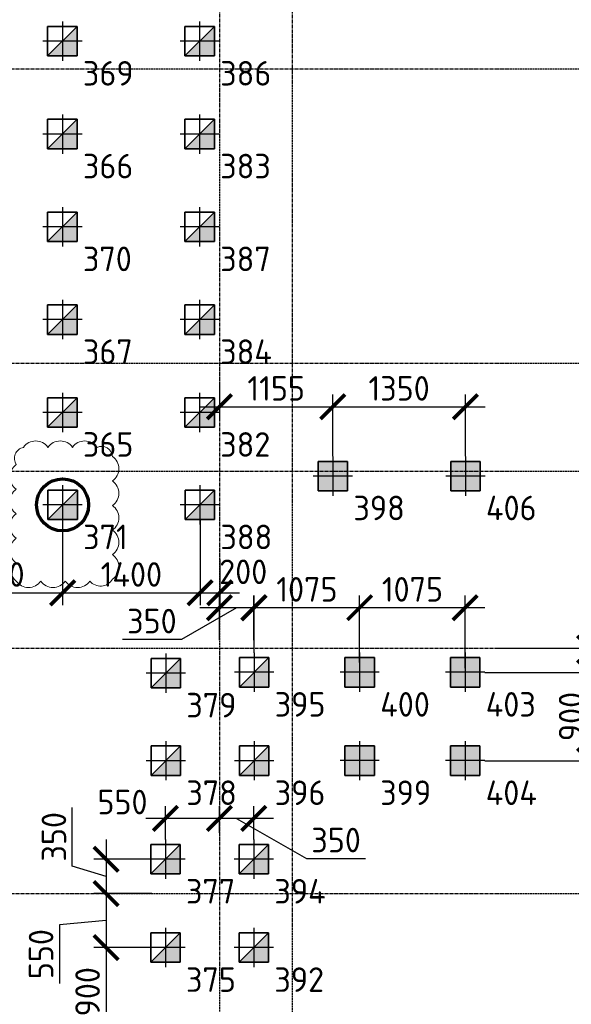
# Model space of a CAD drawing. Header units: millimetres. Extents: x -93479 to 1057970, y -66333 to 172656.
# Tile 279 of 473: x 346789 to 352408, y 108100 to 118128. Entities that reach past the tile are written whole.
import ezdxf

# ---------------------------------------------------------------- set-up
doc = ezdxf.new("R2010")
doc.units = ezdxf.units.MM
for name, pattern in [('______5', [1100, 800, -100, 100, -100]), ('DASHDOT', [25.4, 12.7, -6.35, 0, -6.35]), ('осевая', [50.8, 31.75, -6.35, 6.35, -6.35])]:
    doc.linetypes.add(name, pattern=pattern)
doc.layers.add('SVAI', color=7, linetype='Continuous')
for name, color, linetype, lineweight in [('КО_оси', 1, 'DASHDOT', 25), ('КО_осн_тон', 183, 'Continuous', 25), ('КО_фундаменты', 2, 'Continuous', 50), ('Оси', 40, '______5', 18), ('РАЗМЕРЫ', 7, 'Continuous', 9)]:
    doc.layers.add(name, color=color, linetype=linetype, lineweight=lineweight)
doc.styles.add('GOST-2.304_Type-B', font='GOST_Common.ttf')
doc.styles.add('ГОСТ', font='GOST_Common.ttf')
doc.dimstyles.new('СПДС', dxfattribs={"dimscale": 100, "dimtxt": 2.5, "dimasz": 2.5, "dimexe": 1.25, "dimexo": 0, "dimtad": 1, "dimdec": 0, "dimtxsty": 'GOST-2.304_Type-B', "dimblk": 'ARCHTICK', "dimcen": 2.5, "dimdle": 2, "dimadec": 0, "dimazin": 2, "dimtfac": 0.75, "dimtdec": 0, "dimtmove": 1, "dimatfit": 3, "dimfxl": 1, "dimtolj": 1, "dimarcsym": 1})

# ---------------------------------------------------------------- blocks, each defined once
blk = doc.blocks.new('оси')
at = {"layer": 'Оси', "color": 7, "linetype": 'осевая', "lineweight": 25, "transparency": 33554687}
for p, q in [((31813.5, 151.4), (31813.5, -36280.2)), ((-11815.1, -6706.9), (53620.6, -6706.9)), ((-11815.1, -9706.9), (53620.6, -9706.9)), ((-11815.1, -10806.9), (53620.6, -10806.9)), ((-11815.1, -12606.9), (53620.6, -12606.9)), ((-11815.1, -15106.9), (53620.6, -15106.9))]:
    blk.add_line(p, q, dxfattribs=at)
blk = doc.blocks.new('сваи тип2')
at = {"layer": 'КО_оси', "color": 7, "ltscale": 100}
for p, q in [((-22918, 28209), (-22918, 27809)), ((-22718, 28009), (-23118, 28009))]:
    blk.add_line(p, q, dxfattribs=at)
at = {"layer": 'КО_фундаменты', "color": 7, "lineweight": 35, "ltscale": 100}
for p, q in [((-22768, 28159), (-23068, 28159)), ((-23068, 28159), (-23068, 27859)), ((-22768, 27859), (-22768, 28159)), ((-23068, 27859), (-22768, 27859))]:
    blk.add_line(p, q, dxfattribs=at)
at = {"layer": 'РАЗМЕРЫ', "color": 7}
blk.add_line((-23068, 27859), (-22768, 28159), dxfattribs=at)
at = {"layer": 'РАЗМЕРЫ', "color": 7, "linetype": 'Continuous', "transparency": 33554648}
for points in [[(-22768, 28009), (-22918, 28009), (-22768, 28159)], [(-22918, 27859), (-23068, 27859), (-22918, 28009)], [(-22918, 27859), (-22918, 28009), (-22768, 27859)], [(-22768, 27859), (-22918, 28009), (-22768, 28009)]]:
    blk.add_solid(points, dxfattribs=at)
blk = doc.blocks.new('_ArchTick')
at = {"color": 0, "linetype": 'ByBlock', "const_width": 0.15}
blk.add_lwpolyline([(-0.5, -0.5), (0.5, 0.5)], dxfattribs=at)
blk = doc.blocks.new('*D2216')
at = {"layer": 'DEFPOINTS', "color": 0, "transparency": 16777216}
for p in [(348824, 109993), (348824, 109845), (349174, 109778, -3100)]:
    blk.add_point(p, dxfattribs=at)
at = {"layer": 'РАЗМЕРЫ', "color": 0, "lineweight": -2, "transparency": 16777216}
for p, q in [((348824, 109845), (348824, 110118)), ((349174, 109778), (349174, 110118)), ((349374, 109993), (348624, 109993)), ((348999, 109993), (349712, 109586)), ((349712, 109586), (350312, 109586))]:
    blk.add_line(p, q, dxfattribs=at)
at = {"layer": 'РАЗМЕРЫ', "color": 0, "lineweight": -2, "transparency": 16777216, "xscale": 250, "yscale": 250, "zscale": 250, "rotation": 180}
blk.add_blockref('_ArchTick', (348824, 109993), dxfattribs=at)
at = {"layer": 'РАЗМЕРЫ', "color": 0, "lineweight": -2, "transparency": 16777216, "xscale": 250, "yscale": 250, "zscale": 250}
blk.add_blockref('_ArchTick', (349174, 109993), dxfattribs=at)
at = {"layer": 'РАЗМЕРЫ', "color": 0, "transparency": 16777216, "insert": (350012, 109773), "char_height": 250, "attachment_point": 5, "style": 'GOST-2.304_Type-B'}
blk.add_mtext('\\A1;350', dxfattribs=at)
blk = doc.blocks.new('*D2217')
at = {"layer": 'DEFPOINTS', "color": 0, "transparency": 16777216}
for p in [(348274, 109993), (348824, 109845), (348274, 109778, -3100)]:
    blk.add_point(p, dxfattribs=at)
at = {"layer": 'РАЗМЕРЫ', "color": 0, "lineweight": -2, "transparency": 16777216}
for p, q in [((348274, 109778), (348274, 110118)), ((348824, 109845), (348824, 110118)), ((349024, 109993), (348074, 109993))]:
    blk.add_line(p, q, dxfattribs=at)
at = {"layer": 'РАЗМЕРЫ', "color": 0, "lineweight": -2, "transparency": 16777216, "xscale": 250, "yscale": 250, "zscale": 250, "rotation": 180}
blk.add_blockref('_ArchTick', (348274, 109993), dxfattribs=at)
at = {"layer": 'РАЗМЕРЫ', "color": 0, "lineweight": -2, "transparency": 16777216, "xscale": 250, "yscale": 250, "zscale": 250}
blk.add_blockref('_ArchTick', (348824, 109993), dxfattribs=at)
at = {"layer": 'РАЗМЕРЫ', "color": 0, "transparency": 16777216, "insert": (347836, 110160), "char_height": 250, "attachment_point": 5, "style": 'GOST-2.304_Type-B'}
blk.add_mtext('\\A1;550', dxfattribs=at)
blk = doc.blocks.new('*D2218')
at = {"layer": 'DEFPOINTS', "color": 0, "transparency": 16777216}
for p in [(348102, 109578, -3100), (347669, 109228), (348137, 109228)]:
    blk.add_point(p, dxfattribs=at)
at = {"layer": 'РАЗМЕРЫ', "color": 0, "lineweight": -2, "transparency": 16777216}
for p, q in [((347325, 109506), (347325, 110106)), ((347669, 109778), (347669, 109028)), ((347669, 109403), (347325, 109506)), ((348102, 109578), (347544, 109578)), ((348137, 109228), (347544, 109228))]:
    blk.add_line(p, q, dxfattribs=at)
at = {"layer": 'РАЗМЕРЫ', "color": 0, "lineweight": -2, "transparency": 16777216, "xscale": 250, "yscale": 250, "zscale": 250}
for p, rotation in [((347669, 109578), 90), ((347669, 109228), 270)]:
    blk.add_blockref('_ArchTick', p, dxfattribs=dict(at, rotation=rotation))
at = {"layer": 'РАЗМЕРЫ', "color": 0, "transparency": 16777216, "insert": (347138, 109806), "char_height": 250, "attachment_point": 5, "rotation": 90, "style": 'GOST-2.304_Type-B'}
blk.add_mtext('\\A1;350', dxfattribs=at)
blk = doc.blocks.new('*D2219')
at = {"layer": 'DEFPOINTS', "color": 0, "transparency": 16777216}
for p in [(348137, 109228), (347669, 108678), (348074, 108678, -3100)]:
    blk.add_point(p, dxfattribs=at)
at = {"layer": 'РАЗМЕРЫ', "color": 0, "lineweight": -2, "transparency": 16777216}
for p, q in [((347669, 109428), (347669, 108478)), ((348137, 109228), (347544, 109228)), ((347669, 108953), (347195, 108911)), ((347195, 108911), (347195, 108311)), ((348074, 108678), (347544, 108678))]:
    blk.add_line(p, q, dxfattribs=at)
at = {"layer": 'РАЗМЕРЫ', "color": 0, "lineweight": -2, "transparency": 16777216, "xscale": 250, "yscale": 250, "zscale": 250}
for p, rotation in [((347669, 109228), 90), ((347669, 108678), 270)]:
    blk.add_blockref('_ArchTick', p, dxfattribs=dict(at, rotation=rotation))
at = {"layer": 'РАЗМЕРЫ', "color": 0, "transparency": 16777216, "insert": (347007, 108611), "char_height": 250, "attachment_point": 5, "rotation": 90, "style": 'GOST-2.304_Type-B'}
blk.add_mtext('\\A1;550', dxfattribs=at)
blk = doc.blocks.new('*D2220')
at = {"layer": 'DEFPOINTS', "color": 0, "transparency": 16777216}
for p in [(348074, 108678, -3100), (347669, 107778), (348074, 107778, -3100)]:
    blk.add_point(p, dxfattribs=at)
at = {"layer": 'РАЗМЕРЫ', "color": 0, "lineweight": -2, "transparency": 16777216}
for p, q in [((347669, 108878), (347669, 107578)), ((348074, 108678), (347544, 108678)), ((348074, 107778), (347544, 107778))]:
    blk.add_line(p, q, dxfattribs=at)
at = {"layer": 'РАЗМЕРЫ', "color": 0, "lineweight": -2, "transparency": 16777216, "xscale": 250, "yscale": 250, "zscale": 250}
for p, rotation in [((347669, 108678), 90), ((347669, 107778), 270)]:
    blk.add_blockref('_ArchTick', p, dxfattribs=dict(at, rotation=rotation))
at = {"layer": 'РАЗМЕРЫ', "color": 0, "transparency": 16777216, "insert": (347481, 108228), "char_height": 250, "attachment_point": 5, "rotation": 90, "style": 'GOST-2.304_Type-B'}
blk.add_mtext('\\A1;900', dxfattribs=at)
blk = doc.blocks.new('*D2230')
at = {"layer": 'DEFPOINTS', "color": 0, "transparency": 16777216}
for p in [(349177, 112139), (350252, 111889), (349177, 111681, -3100)]:
    blk.add_point(p, dxfattribs=at)
at = {"layer": 'РАЗМЕРЫ', "color": 0, "lineweight": -2, "transparency": 16777216}
for p, q in [((349177, 111681), (349177, 112264)), ((350252, 111889), (350252, 112264)), ((350452, 112139), (348977, 112139))]:
    blk.add_line(p, q, dxfattribs=at)
at = {"layer": 'РАЗМЕРЫ', "color": 0, "lineweight": -2, "transparency": 16777216, "xscale": 250, "yscale": 250, "zscale": 250, "rotation": 180}
blk.add_blockref('_ArchTick', (349177, 112139), dxfattribs=at)
at = {"layer": 'РАЗМЕРЫ', "color": 0, "lineweight": -2, "transparency": 16777216, "xscale": 250, "yscale": 250, "zscale": 250}
blk.add_blockref('_ArchTick', (350252, 112139), dxfattribs=at)
at = {"layer": 'РАЗМЕРЫ', "color": 0, "transparency": 16777216, "insert": (349715, 112326), "char_height": 250, "attachment_point": 5, "style": 'GOST-2.304_Type-B'}
blk.add_mtext('\\A1;1075', dxfattribs=at)
blk = doc.blocks.new('*D2231')
at = {"layer": 'DEFPOINTS', "color": 0, "transparency": 16777216}
for p in [(348824, 112139), (348824, 111809), (349174, 111810)]:
    blk.add_point(p, dxfattribs=at)
at = {"layer": 'РАЗМЕРЫ', "color": 0, "lineweight": -2, "transparency": 16777216}
for p, q in [((348824, 111809), (348824, 112264)), ((349174, 111810), (349174, 112264)), ((348999, 112139), (348436, 111816)), ((349374, 112139), (348624, 112139)), ((348436, 111816), (347836, 111816))]:
    blk.add_line(p, q, dxfattribs=at)
at = {"layer": 'РАЗМЕРЫ', "color": 0, "lineweight": -2, "transparency": 16777216, "xscale": 250, "yscale": 250, "zscale": 250, "rotation": 180}
blk.add_blockref('_ArchTick', (348824, 112139), dxfattribs=at)
at = {"layer": 'РАЗМЕРЫ', "color": 0, "lineweight": -2, "transparency": 16777216, "xscale": 250, "yscale": 250, "zscale": 250}
blk.add_blockref('_ArchTick', (349174, 112139), dxfattribs=at)
at = {"layer": 'РАЗМЕРЫ', "color": 0, "transparency": 16777216, "insert": (348136, 112003), "char_height": 250, "attachment_point": 5, "style": 'GOST-2.304_Type-B'}
blk.add_mtext('\\A1;350', dxfattribs=at)
blk = doc.blocks.new('*D2292')
at = {"layer": 'DEFPOINTS', "color": 0, "transparency": 16777216}
for p in [(345827, 112986, -3100), (347227, 112986, -3100), (347227, 112291)]:
    blk.add_point(p, dxfattribs=at)
at = {"layer": 'РАЗМЕРЫ', "color": 0, "lineweight": -2, "transparency": 16777216}
for p, q in [((345827, 112986), (345827, 112166)), ((347227, 112986), (347227, 112166)), ((345627, 112291), (347427, 112291))]:
    blk.add_line(p, q, dxfattribs=at)
at = {"layer": 'РАЗМЕРЫ', "color": 0, "lineweight": -2, "transparency": 16777216, "xscale": 250, "yscale": 250, "zscale": 250, "rotation": 180}
blk.add_blockref('_ArchTick', (345827, 112291), dxfattribs=at)
at = {"layer": 'РАЗМЕРЫ', "color": 0, "lineweight": -2, "transparency": 16777216, "xscale": 250, "yscale": 250, "zscale": 250}
blk.add_blockref('_ArchTick', (347227, 112291), dxfattribs=at)
at = {"layer": 'РАЗМЕРЫ', "color": 0, "transparency": 16777216, "insert": (346527, 112478), "char_height": 250, "attachment_point": 5, "style": 'GOST-2.304_Type-B'}
blk.add_mtext('\\A1;1400', dxfattribs=at)
blk = doc.blocks.new('*D2293')
at = {"layer": 'DEFPOINTS', "color": 0, "transparency": 16777216}
for p in [(348627, 113036, -3100), (347227, 112986, -3100), (348627, 112291)]:
    blk.add_point(p, dxfattribs=at)
at = {"layer": 'РАЗМЕРЫ', "color": 0, "lineweight": -2, "transparency": 16777216}
for p, q in [((348627, 113036), (348627, 112166)), ((347227, 112986), (347227, 112166)), ((347027, 112291), (348827, 112291))]:
    blk.add_line(p, q, dxfattribs=at)
at = {"layer": 'РАЗМЕРЫ', "color": 0, "lineweight": -2, "transparency": 16777216, "xscale": 250, "yscale": 250, "zscale": 250, "rotation": 180}
blk.add_blockref('_ArchTick', (347227, 112291), dxfattribs=at)
at = {"layer": 'РАЗМЕРЫ', "color": 0, "lineweight": -2, "transparency": 16777216, "xscale": 250, "yscale": 250, "zscale": 250}
blk.add_blockref('_ArchTick', (348627, 112291), dxfattribs=at)
at = {"layer": 'РАЗМЕРЫ', "color": 0, "transparency": 16777216, "insert": (347927, 112478), "char_height": 250, "attachment_point": 5, "style": 'GOST-2.304_Type-B'}
blk.add_mtext('\\A1;1400', dxfattribs=at)
blk = doc.blocks.new('*D2294')
at = {"layer": 'DEFPOINTS', "color": 0, "transparency": 16777216}
for p in [(348627, 113036, -3100), (348827, 112631), (348827, 112291)]:
    blk.add_point(p, dxfattribs=at)
at = {"layer": 'РАЗМЕРЫ', "color": 0, "lineweight": -2, "transparency": 16777216}
for p, q in [((348627, 113036), (348627, 112166)), ((348827, 112631), (348827, 112166)), ((348427, 112291), (349027, 112291))]:
    blk.add_line(p, q, dxfattribs=at)
at = {"layer": 'РАЗМЕРЫ', "color": 0, "lineweight": -2, "transparency": 16777216, "xscale": 250, "yscale": 250, "zscale": 250, "rotation": 180}
blk.add_blockref('_ArchTick', (348627, 112291), dxfattribs=at)
at = {"layer": 'РАЗМЕРЫ', "color": 0, "lineweight": -2, "transparency": 16777216, "xscale": 250, "yscale": 250, "zscale": 250}
blk.add_blockref('_ArchTick', (348827, 112291), dxfattribs=at)
at = {"layer": 'РАЗМЕРЫ', "color": 0, "transparency": 16777216, "insert": (349066, 112505), "char_height": 250, "attachment_point": 5, "style": 'GOST-2.304_Type-B'}
blk.add_mtext('\\A1;200', dxfattribs=at)
blk = doc.blocks.new('*D2306')
at = {"layer": 'DEFPOINTS', "color": 0, "transparency": 16777216}
for p in [(348824, 114396), (349979, 114186), (349979, 113681, -3100)]:
    blk.add_point(p, dxfattribs=at)
at = {"layer": 'РАЗМЕРЫ', "color": 0, "lineweight": -2, "transparency": 16777216}
for p, q in [((348824, 114396), (348824, 114061)), ((349979, 113681), (349979, 114311)), ((348624, 114186), (350179, 114186))]:
    blk.add_line(p, q, dxfattribs=at)
at = {"layer": 'РАЗМЕРЫ', "color": 0, "lineweight": -2, "transparency": 16777216, "xscale": 250, "yscale": 250, "zscale": 250, "rotation": 180}
blk.add_blockref('_ArchTick', (348824, 114186), dxfattribs=at)
at = {"layer": 'РАЗМЕРЫ', "color": 0, "lineweight": -2, "transparency": 16777216, "xscale": 250, "yscale": 250, "zscale": 250}
blk.add_blockref('_ArchTick', (349979, 114186), dxfattribs=at)
at = {"layer": 'РАЗМЕРЫ', "color": 0, "transparency": 16777216, "insert": (349402, 114373), "char_height": 250, "attachment_point": 5, "style": 'GOST-2.304_Type-B'}
blk.add_mtext('\\A1;1155', dxfattribs=at)
blk = doc.blocks.new('*D2472')
at = {"layer": 'DEFPOINTS', "color": 0, "transparency": 16777216}
for p in [(350252, 112139), (350252, 111581, -3100), (351327, 111523, -3100)]:
    blk.add_point(p, dxfattribs=at)
at = {"layer": 'РАЗМЕРЫ', "color": 0, "lineweight": -2, "transparency": 16777216}
for p, q in [((350252, 111581), (350252, 112264)), ((351327, 111523), (351327, 112264)), ((351527, 112139), (350052, 112139))]:
    blk.add_line(p, q, dxfattribs=at)
at = {"layer": 'РАЗМЕРЫ', "color": 0, "lineweight": -2, "transparency": 16777216, "xscale": 250, "yscale": 250, "zscale": 250, "rotation": 180}
blk.add_blockref('_ArchTick', (350252, 112139), dxfattribs=at)
at = {"layer": 'РАЗМЕРЫ', "color": 0, "lineweight": -2, "transparency": 16777216, "xscale": 250, "yscale": 250, "zscale": 250}
blk.add_blockref('_ArchTick', (351327, 112139), dxfattribs=at)
at = {"layer": 'РАЗМЕРЫ', "color": 0, "transparency": 16777216, "insert": (350790, 112326), "char_height": 250, "attachment_point": 5, "style": 'GOST-2.304_Type-B'}
blk.add_mtext('\\A1;1075', dxfattribs=at)
blk = doc.blocks.new('*D2473')
at = {"layer": 'DEFPOINTS', "color": 0, "transparency": 16777216}
for p in [(351648, 111726), (351527, 111481, -3100), (352594, 111481)]:
    blk.add_point(p, dxfattribs=at)
at = {"layer": 'РАЗМЕРЫ', "color": 0, "lineweight": -2, "transparency": 16777216}
for p, q in [((353188, 111782), (353188, 112407)), ((352594, 111926), (352594, 111281)), ((351648, 111726), (352719, 111726)), ((352594, 111604), (353188, 111782)), ((351527, 111481), (352719, 111481))]:
    blk.add_line(p, q, dxfattribs=at)
at = {"layer": 'РАЗМЕРЫ', "color": 0, "lineweight": -2, "transparency": 16777216, "xscale": 250, "yscale": 250, "zscale": 250}
for p, rotation in [((352594, 111726), 90), ((352594, 111481), 270)]:
    blk.add_blockref('_ArchTick', p, dxfattribs=dict(at, rotation=rotation))
at = {"layer": 'РАЗМЕРЫ', "color": 0, "transparency": 16777216, "insert": (353000, 112094), "char_height": 250, "attachment_point": 5, "rotation": 90, "style": 'GOST-2.304_Type-B'}
blk.add_mtext('\\A1;245', dxfattribs=at)
blk = doc.blocks.new('*D2474')
at = {"layer": 'DEFPOINTS', "color": 0, "transparency": 16777216}
for p in [(351939, 111481), (351527, 110581, -3100), (352594, 110581)]:
    blk.add_point(p, dxfattribs=at)
at = {"layer": 'РАЗМЕРЫ', "color": 0, "lineweight": -2, "transparency": 16777216}
for p, q in [((352594, 111681), (352594, 110381)), ((351939, 111481), (352719, 111481)), ((351527, 110581), (352719, 110581))]:
    blk.add_line(p, q, dxfattribs=at)
at = {"layer": 'РАЗМЕРЫ', "color": 0, "lineweight": -2, "transparency": 16777216, "xscale": 250, "yscale": 250, "zscale": 250}
for p, rotation in [((352594, 111481), 90), ((352594, 110581), 270)]:
    blk.add_blockref('_ArchTick', p, dxfattribs=dict(at, rotation=rotation))
at = {"layer": 'РАЗМЕРЫ', "color": 0, "transparency": 16777216, "insert": (352406, 111031), "char_height": 250, "attachment_point": 5, "rotation": 90, "style": 'GOST-2.304_Type-B'}
blk.add_mtext('\\A1;900', dxfattribs=at)
blk = doc.blocks.new('*D2482')
at = {"layer": 'DEFPOINTS', "color": 0, "transparency": 16777216}
for p in [(351329, 114186), (349979, 113996), (351329, 113681, -3100)]:
    blk.add_point(p, dxfattribs=at)
at = {"layer": 'РАЗМЕРЫ', "color": 0, "lineweight": -2, "transparency": 16777216}
for p, q in [((349979, 113996), (349979, 114311)), ((351329, 113681), (351329, 114311)), ((349779, 114186), (351529, 114186))]:
    blk.add_line(p, q, dxfattribs=at)
at = {"layer": 'РАЗМЕРЫ', "color": 0, "lineweight": -2, "transparency": 16777216, "xscale": 250, "yscale": 250, "zscale": 250, "rotation": 180}
blk.add_blockref('_ArchTick', (349979, 114186), dxfattribs=at)
at = {"layer": 'РАЗМЕРЫ', "color": 0, "lineweight": -2, "transparency": 16777216, "xscale": 250, "yscale": 250, "zscale": 250}
blk.add_blockref('_ArchTick', (351329, 114186), dxfattribs=at)
at = {"layer": 'РАЗМЕРЫ', "color": 0, "transparency": 16777216, "insert": (350654, 114373), "char_height": 250, "attachment_point": 5, "style": 'GOST-2.304_Type-B'}
blk.add_mtext('\\A1;1350', dxfattribs=at)
blk = doc.blocks.new('Свайка')
at = {"layer": 'КО_оси', "color": 7, "ltscale": 100}
for p, q in [((0, 200), (0, -200)), ((200, 0), (-200, 0))]:
    blk.add_line(p, q, dxfattribs=at)
at = {"layer": 'КО_фундаменты', "color": 7, "lineweight": 35, "ltscale": 100}
for p, q in [((150, 150), (-150, 150)), ((-150, 150), (-150, -150)), ((150, -150), (150, 150)), ((-150, -150), (150, -150))]:
    blk.add_line(p, q, dxfattribs=at)
blk = doc.blocks.new('тип 1')
at = {"layer": 'РАЗМЕРЫ', "transparency": 33554648}
h = blk.add_hatch(dxfattribs=at)
h.set_pattern_fill('ANGLE')
h.set_pattern_definition([(0, (48473.799, -10763.0816), (0, 6.985), [5.08, -1.905]), (90, (48473.799, -10763.0816), (-6.985, 4e-16), [5.08, -1.905])])
h.paths.add_polyline_path([(-31407, 50950), (-31107, 50950), (-31107, 51250), (-31407, 51250)])
edge = h.paths.add_edge_path()
edge.add_line((-31257, 51300), (-31257, 50900))
edge = h.paths.add_edge_path()
edge.add_line((-31057, 51100), (-31457, 51100))
at = {"layer": 'КО_оси', "color": 7}
blk.add_blockref('Свайка', (-31257, 51100, -3100), dxfattribs=at)

msp = doc.modelspace()

# ---------------------------------------------------------------- linework, layer by layer
at = {"layer": 'SVAI', "color": 6, "lineweight": 70, "ltscale": 100}
msp.add_circle((347226.5, 113186.5), 265.4, dxfattribs=at)
at = {"layer": 'РАЗМЕРЫ', "color": 7, "linetype": 'осевая', "lineweight": 30}
msp.add_lwpolyline([(349569.7, 122253.7), (372398.8, 122253.7), (372398.8, 90409.9), (349569.7, 90409.9)], close=True, dxfattribs=at)
at = {"layer": 'РАЗМЕРЫ', "color": 240, "true_color": 0xed1f24, "elevation": -3100}
msp.add_lwpolyline([(346753.8, 112410.7, 0.5205671), (347003.8, 112410.7, 0.5205671), (347253.8, 112410.7, 0.5205671), (347503.8, 112410.7, 0.5205671), (347734.6, 112429.8, 0.5205671), (347734.6, 112679.8, 0.5205671), (347734.6, 112929.8, 0.5205671), (347734.6, 113179.8, 0.5205671), (347734.6, 113429.8, 0.5205671), (347734.6, 113679.8, 0.5205671), (347577.3, 113772.5, 0.5205671), (347327.3, 113772.5, 0.5205671), (347077.3, 113772.5, 0.5205671), (346827.3, 113772.5, 0.5205671), (346753.8, 113596.1, 0.5205671), (346753.8, 113346.1, 0.5205671), (346753.8, 113096.1, 0.5205671), (346753.8, 112846.1, 0.5205671), (346753.8, 112596.1, 0.5205671)], format="xyb", close=True, dxfattribs=at)

# ---------------------------------------------------------------- block references
msp.add_blockref('оси', (317010.4, 124335.1, 3100))
at = {"layer": 'РАЗМЕРЫ'}
for name, p in [('сваи тип2', (370142.2, 89899.1)), ('сваи тип2', (371540.5, 89899.1)), ('сваи тип2', (370142.2, 88954.1)), ('сваи тип2', (371540.5, 88954.1)), ('сваи тип2', (370142.2, 88009.1)), ('сваи тип2', (371540.5, 88009.1)), ('сваи тип2', (370142.2, 87064.1)), ('сваи тип2', (371540.5, 87064.1)), ('сваи тип2', (370142.2, 86119.1)), ('сваи тип2', (371540.5, 86119.1)), ('тип 1', (381236.4, 62378.3, 3100)), ('тип 1', (382586.4, 62378.3, 3100)), ('сваи тип2', (370144.6, 85177.3)), ('сваи тип2', (371542.9, 85177.3)), ('сваи тип2', (371195.5, 83464.2, 3100)), ('сваи тип2', (372095.5, 83472.3)), ('тип 1', (381509.2, 60381.6, 3100)), ('тип 1', (382584, 60381.6, 3100)), ('сваи тип2', (371195.5, 82572.3)), ('сваи тип2', (372095.5, 82572.3)), ('тип 1', (381509.2, 59481.6, 3100)), ('тип 1', (382584, 59481.6, 3100)), ('сваи тип2', (371192.2, 81569.1)), ('сваи тип2', (372092.2, 81569.1)), ('сваи тип2', (371192.2, 80669.1)), ('сваи тип2', (372092.2, 80669.1))]:
    msp.add_blockref(name, p, dxfattribs=at)

# ---------------------------------------------------------------- texts
at = {"layer": 'КО_осн_тон', "style": 'ГОСТ'}
for s, p in [('369', (347433.3, 117456.6)), ('386', (348831.6, 117456.6)), ('366', (347433.3, 116511.6)), ('383', (348831.6, 116511.6)), ('370', (347433.3, 115566.6)), ('387', (348831.6, 115566.6)), ('367', (347433.3, 114621.6)), ('384', (348831.6, 114621.6)), ('365', (347433.3, 113676.6)), ('382', (348831.6, 113676.6)), ('398', (350188.6, 113029.9)), ('406', (351538.6, 113029.9)), ('371', (347435.7, 112734.9)), ('388', (348834, 112734.9)), ('379', (348486.6, 111021.7, 3100)), ('395', (349386.6, 111029.9)), ('400', (350461.4, 111029.9)), ('403', (351536.2, 111029.9)), ('378', (348486.6, 110129.9)), ('396', (349386.6, 110129.9)), ('399', (350461.4, 110129.9)), ('404', (351536.2, 110129.9)), ('377', (348483.3, 109126.6)), ('394', (349383.3, 109126.6)), ('375', (348483.3, 108226.6)), ('392', (349383.3, 108226.6))]:
    msp.add_text(s, height=250, dxfattribs=at).set_placement(p)

# ---------------------------------------------------------------- dimensions: what is measured, and where the dimension line sits
at = {"layer": 'РАЗМЕРЫ'}
for base, p1, p2, picture, middle in [((349979.4, 114185.8, 3100), (348824, 114396.5, 3100), (349979.4, 113681.5), '*D2306', (349401.7, 114373.3, 3100)), ((351329.4, 114185.8, 3100), (349979.4, 113996.1, 3100), (351329.4, 113681.5), '*D2482', (350654.4, 114373.3, 3100)), ((348626.8, 112290.9, 3100), (347226.5, 112986.5), (348626.8, 113036.5), '*D2293', (347926.7, 112478.4, 3100)), ((347226.5, 112290.9, 3100), (345826.5, 112986.5), (347226.5, 112986.5), '*D2292', (346526.5, 112478.4, 3100)), ((349177.4, 112138.8, 3100), (350252.2, 111888.8, 3100), (349177.4, 111681.5), '*D2230', (349714.8, 112326.3, 3100)), ((350252.2, 112138.8, 3100), (351327, 111523.4), (350252.2, 111581.1), '*D2472', (350789.6, 112326.3, 3100))]:
    dim = msp.add_linear_dim(base=base, p1=p1, p2=p2, dimstyle='СПДС', dxfattribs=at)
    dim.commit()
    dim.dimension.update_dxf_attribs({"geometry": picture, "text_midpoint": middle})
for base, p1, p2, picture, middle in [((348826.9, 112290.9, 3100), (348626.8, 113036.5), (348826.9, 112630.5, 3100), '*D2294', (349065.7, 112318, 3100)), ((348824, 112138.8, 3100), (349174.4, 111809.8, 3100), (348824, 111809.3, 3100), '*D2231', (348373.3, 111815.6, 3100)), ((348274.1, 109992.8, 3100), (348824, 109845.4, 3100), (348274.1, 109778.2), '*D2217', (347836, 109972.6, 3100)), ((348824, 109992.8, 3100), (349174.1, 109778.2), (348824, 109845.4, 3100), '*D2216', (349774.1, 109585.7, 3100))]:
    dim = msp.add_linear_dim(base=base, p1=p1, p2=p2, dimstyle='СПДС', dxfattribs=at)
    dim.commit()
    dim.dimension.update_dxf_attribs({"geometry": picture, "text_midpoint": middle, "dimtype": 160})
for base, p1, p2, picture, middle in [((352594, 111481.5, 3100), (351647.7, 111726.2, 3100), (351527, 111481.5), '*D2473', (353000.2, 111844.5, 3100)), ((352594, 110581.5, 3100), (351938.6, 111481.5, 3100), (351527, 110581.5), '*D2474', (352406.5, 111031.5, 3100)), ((347668.8, 109228.2, 3100), (348101.7, 109578.2), (348137.4, 109228.2, 3100), '*D2218', (347137.6, 109568.8, 3100)), ((347668.8, 107778.2, 3100), (348074.1, 108678.2), (348074.1, 107778.2), '*D2220', (347481.3, 108228.2, 3100))]:
    dim = msp.add_linear_dim(base=base, p1=p1, p2=p2, angle=90, dimstyle='СПДС', dxfattribs=at)
    dim.commit()
    dim.dimension.update_dxf_attribs({"geometry": picture, "text_midpoint": middle})
dim = msp.add_linear_dim(base=(347668.8, 108678.2, 3100), p1=(348137.4, 109228.2, 3100), p2=(348074.1, 108678.2), angle=90, dimstyle='СПДС', dxfattribs=at)
dim.commit()
dim.dimension.update_dxf_attribs({"geometry": '*D2219', "text_midpoint": (347194.7, 108848.2, 3100), "dimtype": 160})

doc.saveas('drawing.dxf')
